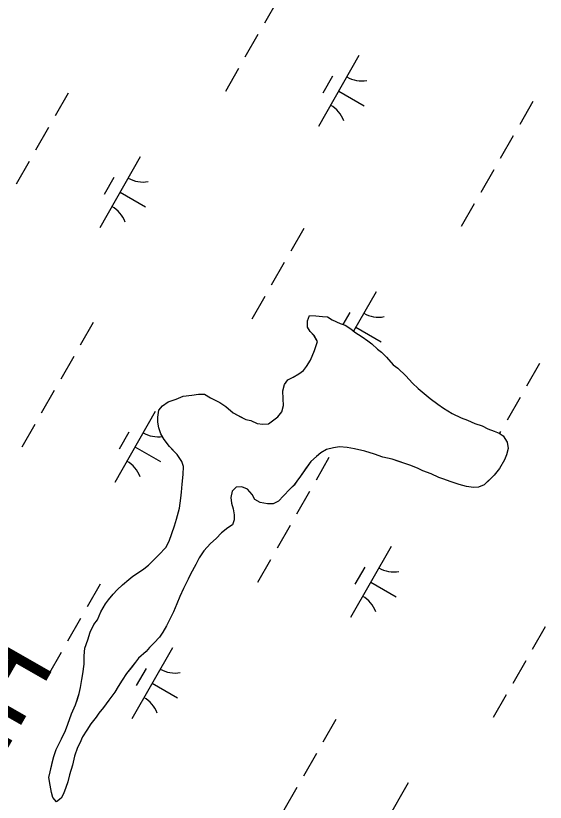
# Model space of a CAD drawing. Extents: x 3930721 to 3950824, y 220441 to 242861.
# Drawn here: x 3944274.5 to 3944598.7, y 234608.9 to 235090.2 of the extents above; entities that cross this region are included whole.
import ezdxf

# ---------------------------------------------------------------- set-up
doc = ezdxf.new("R2010")
doc.units = 0
for name, color, linetype in [('V-CHAN-NAID', 7, 'Continuous'), ('V-TOPO-SHOR', 7, 'Continuous'), ('V-WETL-SWMP', 7, 'Continuous')]:
    doc.layers.add(name, color=color, linetype=linetype)

msp = doc.modelspace()

# ---------------------------------------------------------------- linework, layer by layer
at = {"layer": 'V-TOPO-SHOR'}
for points in [[(3944362.05, 234837.96), (3944361.4, 234841.47), (3944361.44, 234844.61), (3944362.2, 234848.8), (3944364.33, 234851.57), (3944367.86, 234853.98), (3944372.78, 234855.66), (3944377, 234857.35), (3944382.26, 234857.98), (3944386.47, 234858.63), (3944389.96, 234858.58), (3944393.79, 234856.43), (3944396.56, 234854.99), (3944399.35, 234853.56), (3944403.16, 234851.06), (3944407.66, 234847.15), (3944412.52, 234844.64), (3944415.3, 234843.2), (3944418.44, 234842.46), (3944422.26, 234840.66), (3944425.76, 234840.26), (3944429.26, 234840.57), (3944431.73, 234842.28), (3944434.91, 234844.69), (3944437.4, 234847.81), (3944438.5, 234851.64), (3944438.21, 234855.84), (3944437.93, 234860.74), (3944439.02, 234864.58), (3944441.16, 234867.35), (3944444.33, 234869.06), (3944447.86, 234871.11), (3944450.69, 234873.17), (3944452.47, 234875.59), (3944454.97, 234879.41), (3944457.49, 234885.32), (3944459.32, 234890.9), (3944457.27, 234894.43), (3944454.85, 234896.9), (3944453.14, 234899.73), (3944453.19, 234903.57), (3944454.28, 234906.71), (3944458.13, 234906.66), (3944462.32, 234906.25), (3944465.46, 234905.86), (3944468.24, 234904.08), (3944473.11, 234901.91), (3944476.24, 234900.82), (3944479.71, 234898.67), (3944482.13, 234896.54), (3944486.64, 234893.68), (3944490.11, 234891.19), (3944492.53, 234889.41), (3944495.99, 234886.21), (3944498.42, 234884.43), (3944501.52, 234881.24), (3944505.66, 234876.64), (3944508.43, 234874.5), (3944513.27, 234869.89), (3944517.4, 234865.29), (3944520.86, 234862.09), (3944523.28, 234859.96), (3944528.13, 234856.05), (3944532.98, 234852.49), (3944536.44, 234849.99), (3944541.65, 234846.77), (3944547.21, 234844.25), (3944551.04, 234842.8), (3944555.56, 234840.64), (3944560.09, 234839.18), (3944563.56, 234837.39), (3944567.39, 234835.94), (3944570.53, 234834.84), (3944572.95, 234833.07), (3944575.35, 234829.18), (3944576, 234825.33), (3944574.9, 234821.49), (3944573.81, 234818.36), (3944570.59, 234813.15), (3944567.39, 234809), (3944564.91, 234806.58), (3944561.36, 234803.13), (3944557.84, 234801.78), (3944554.69, 234801.47), (3944550.5, 234802.22), (3944545.97, 234803.33), (3944540.4, 234805.16), (3944536.57, 234806.61), (3944533.43, 234807.7), (3944528.91, 234809.86), (3944523.69, 234811.68), (3944520.91, 234813.11), (3944516.39, 234814.92), (3944509.07, 234817.47), (3944504.89, 234818.92), (3944499.31, 234820.05), (3944494.09, 234821.86), (3944488.16, 234823.69), (3944481.89, 234825.18), (3944477.35, 234825.94), (3944472.81, 234826.34)], [(3944404.28, 234776.87), (3944400.39, 234773.78), (3944397.19, 234770.32), (3944393.65, 234767.22), (3944389.74, 234762.72), (3944386.89, 234758.56), (3944384.73, 234754.39), (3944381.51, 234748.49), (3944380.07, 234745.36), (3944377.19, 234739.8), (3944375.03, 234734.93), (3944373.22, 234730.4), (3944371.06, 234725.53), (3944368.9, 234721.01), (3944366.74, 234716.85), (3944364.6, 234713.02), (3944362.46, 234709.9), (3944359.26, 234706.45), (3944356.42, 234703.69), (3944354.29, 234701.27), (3944349.69, 234697.13), (3944347.91, 234694.7), (3944345.06, 234691.24), (3944342.22, 234687.78), (3944339.71, 234683.62), (3944337.21, 234679.8), (3944335.07, 234676.33), (3944333.29, 234673.91), (3944331.51, 234671.48), (3944328.3, 234666.98), (3944325.45, 234663.52), (3944323.67, 234661.09), (3944320.47, 234656.93), (3944317.97, 234653.12), (3944315.46, 234648.95), (3944313.66, 234645.13), (3944312.23, 234642.35), (3944310.41, 234637.12), (3944309.29, 234631.54), (3944307.46, 234625.62), (3944306.35, 234621.43), (3944305.26, 234617.95), (3944303.81, 234614.12), (3944302.37, 234611.34), (3944299.54, 234609.28), (3944297.13, 234611.76), (3944296.47, 234614.92), (3944295.48, 234619.48), (3944294.84, 234624.04), (3944295.59, 234627.52), (3944297.07, 234633.8), (3944297.81, 234636.94), (3944299.27, 234641.12), (3944302.5, 234647.73), (3944305.02, 234652.94), (3944306.47, 234656.77), (3944308.65, 234663.04), (3944311.18, 234668.6), (3944312.27, 234672.09), (3944313.37, 234675.57), (3944314.11, 234679.06), (3944314.88, 234683.95), (3944315.62, 234687.43), (3944316.4, 234693.37), (3944316.47, 234698.62), (3944316.88, 234703.16), (3944318.7, 234708.39), (3944320.16, 234712.91), (3944322.32, 234717.79), (3944324.46, 234720.56), (3944326.62, 234725.43), (3944329.49, 234730.29), (3944331.27, 234732.71), (3944334.11, 234736.17), (3944336.6, 234738.94), (3944339.79, 234742.04), (3944343.68, 234745.14), (3944346.16, 234747.21), (3944349.69, 234749.61), (3944352.86, 234751.67), (3944355.69, 234754.08), (3944358.53, 234756.84), (3944362.07, 234760.29), (3944366.33, 234764.78), (3944368.48, 234768.6), (3944369.94, 234772.78), (3944371.75, 234778), (3944372.86, 234782.19), (3944374.7, 234788.81), (3944375.48, 234795.1), (3944375.88, 234798.59), (3944376.29, 234803.48), (3944377.07, 234809.42), (3944377.13, 234814.32), (3944376.12, 234817.48), (3944373.38, 234821.72), (3944370.97, 234824.2), (3944368.55, 234826.68), (3944365.46, 234830.92), (3944363.41, 234834.44), (3944362.05, 234837.96)], [(3944472.81, 234826.34), (3944468.95, 234825.7), (3944464.74, 234824.7), (3944461.21, 234822.65), (3944458.73, 234820.58), (3944455.19, 234817.48), (3944451.98, 234812.98), (3944448.78, 234808.47), (3944446.64, 234805.35), (3944444.86, 234802.92), (3944442.37, 234800.51), (3944438.47, 234796.36), (3944435.28, 234793.26), (3944432.11, 234791.55), (3944428.61, 234791.59), (3944424.07, 234792.36), (3944420.95, 234794.15), (3944419.24, 234797.32), (3944416.48, 234800.5), (3944413, 234801.95), (3944409.5, 234801.64), (3944407.02, 234799.23), (3944406.27, 234795.39), (3944406.58, 234791.89), (3944407.58, 234788.37), (3944408.23, 234784.87), (3944408.19, 234781.72), (3944407.1, 234778.59), (3944404.28, 234776.87)]]:
    msp.add_lwpolyline(points, dxfattribs=at)
at = {"layer": 'V-WETL-SWMP'}
for p, q in [((3944434.73, 235099.45), (3944426.78, 235085.57)), ((3944422.8, 235078.63), (3944414.85, 235064.74)), ((3944484.63, 235065.78), (3944459.78, 235022.39)), ((3944410.88, 235057.8), (3944402.93, 235043.91)), ((3944468.49, 235053.13), (3944462.53, 235042.71)), ((3944306.5, 235042.73), (3944298.55, 235028.84)), ((3944472.21, 235044.08), (3944487.83, 235035.14)), ((3944591, 235037.61), (3944583.05, 235023.73)), ((3944294.57, 235021.9), (3944286.62, 235008.02)), ((3944579.07, 235016.79), (3944571.12, 235002.9)), ((3944350.76, 235003.89), (3944325.92, 234960.5)), ((3944282.64, 235001.07), (3944274.69, 234987.19)), ((3944567.15, 234995.96), (3944559.19, 234982.08)), ((3944334.63, 234991.23), (3944328.66, 234980.82)), ((3944338.34, 234982.19), (3944353.96, 234973.25)), ((3944555.22, 234975.13), (3944547.27, 234961.25)), ((3944450.84, 234960.06), (3944442.89, 234946.18)), ((3944438.91, 234939.23), (3944430.96, 234925.35)), ((3944495.11, 234921.22), (3944481.36, 234897.22)), ((3944426.98, 234918.41), (3944419.03, 234904.52)), ((3944453.19, 234903.57), (3944454.28, 234906.71)), ((3944454.28, 234906.71), (3944458.13, 234906.66)), ((3944458.13, 234906.66), (3944462.32, 234906.25)), ((3944462.32, 234906.25), (3944465.46, 234905.86)), ((3944465.46, 234905.86), (3944468.24, 234904.07)), ((3944478.97, 234908.57), (3944474.81, 234901.32)), ((3944321.94, 234902.51), (3944313.99, 234888.63)), ((3944453.14, 234899.73), (3944453.19, 234903.57)), ((3944468.24, 234904.07), (3944473.11, 234901.91)), ((3944473.11, 234901.91), (3944476.24, 234900.82)), ((3944476.24, 234900.82), (3944479.71, 234898.67)), ((3944454.85, 234896.9), (3944453.14, 234899.73)), ((3944457.26, 234894.42), (3944454.85, 234896.9)), ((3944479.71, 234898.67), (3944482.13, 234896.54)), ((3944482.13, 234896.54), (3944486.64, 234893.68)), ((3944482.68, 234899.53), (3944498.3, 234890.58)), ((3944459.32, 234890.9), (3944457.26, 234894.42)), ((3944457.49, 234885.32), (3944459.32, 234890.9)), ((3944486.64, 234893.68), (3944490.11, 234891.19)), ((3944490.11, 234891.19), (3944492.53, 234889.41)), ((3944492.53, 234889.41), (3944495.99, 234886.21)), ((3944495.99, 234886.21), (3944498.42, 234884.43)), ((3944310.01, 234881.68), (3944302.06, 234867.8)), ((3944454.97, 234879.41), (3944457.49, 234885.32)), ((3944498.42, 234884.43), (3944501.52, 234881.24)), ((3944501.52, 234881.24), (3944505.66, 234876.64)), ((3944452.47, 234875.59), (3944454.97, 234879.41)), ((3944505.66, 234876.64), (3944508.43, 234874.5)), ((3944595.18, 234877.39), (3944587.23, 234863.51)), ((3944447.86, 234871.11), (3944450.69, 234873.17)), ((3944450.69, 234873.17), (3944452.47, 234875.59)), ((3944508.43, 234874.5), (3944513.27, 234869.89)), ((3944439.02, 234864.58), (3944441.16, 234867.35)), ((3944441.16, 234867.35), (3944444.33, 234869.06)), ((3944444.33, 234869.06), (3944447.86, 234871.11)), ((3944513.27, 234869.89), (3944517.4, 234865.29)), ((3944437.93, 234860.74), (3944439.02, 234864.58)), ((3944517.4, 234865.29), (3944520.86, 234862.09)), ((3944520.86, 234862.09), (3944523.28, 234859.96)), ((3944298.09, 234860.86), (3944290.13, 234846.97)), ((3944372.78, 234855.66), (3944377, 234857.35)), ((3944377, 234857.35), (3944382.26, 234857.98)), ((3944382.26, 234857.98), (3944386.47, 234858.63)), ((3944386.47, 234858.63), (3944389.96, 234858.58)), ((3944389.96, 234858.58), (3944393.79, 234856.43)), ((3944438.21, 234855.84), (3944437.93, 234860.74)), ((3944523.28, 234859.96), (3944528.13, 234856.05)), ((3944364.33, 234851.57), (3944367.86, 234853.98)), ((3944367.86, 234853.98), (3944372.78, 234855.66)), ((3944393.79, 234856.43), (3944399.35, 234853.56)), ((3944399.35, 234853.56), (3944403.16, 234851.06)), ((3944438.5, 234851.64), (3944438.21, 234855.84)), ((3944528.13, 234856.05), (3944532.98, 234852.49)), ((3944532.98, 234852.49), (3944536.44, 234849.99)), ((3944583.25, 234856.57), (3944575.3, 234842.68)), ((3944359.91, 234848.01), (3944335.06, 234804.62)), ((3944361.44, 234844.61), (3944362.2, 234848.8)), ((3944362.2, 234848.8), (3944364.33, 234851.57)), ((3944403.16, 234851.06), (3944407.66, 234847.15)), ((3944434.91, 234844.69), (3944437.4, 234847.81)), ((3944437.4, 234847.81), (3944438.5, 234851.64)), ((3944536.44, 234849.99), (3944541.65, 234846.77)), ((3944361.4, 234841.47), (3944361.44, 234844.61)), ((3944407.66, 234847.15), (3944415.3, 234843.2)), ((3944415.3, 234843.2), (3944418.44, 234842.46)), ((3944431.73, 234842.28), (3944434.91, 234844.69)), ((3944541.65, 234846.77), (3944547.21, 234844.25)), ((3944547.21, 234844.25), (3944551.04, 234842.8)), ((3944551.04, 234842.8), (3944555.56, 234840.64)), ((3944286.16, 234840.03), (3944278.21, 234826.15)), ((3944362.05, 234837.96), (3944361.4, 234841.47)), ((3944363.41, 234834.44), (3944362.05, 234837.96)), ((3944418.44, 234842.46), (3944422.27, 234840.66)), ((3944422.27, 234840.66), (3944425.76, 234840.26)), ((3944425.76, 234840.26), (3944429.26, 234840.57)), ((3944429.26, 234840.57), (3944431.73, 234842.28)), ((3944555.56, 234840.64), (3944560.09, 234839.18)), ((3944560.09, 234839.18), (3944563.56, 234837.39)), ((3944343.77, 234835.36), (3944337.81, 234824.94)), ((3944365.46, 234830.92), (3944363.41, 234834.44)), ((3944563.56, 234837.39), (3944567.39, 234835.94)), ((3944567.39, 234835.94), (3944570.53, 234834.84)), ((3944570.53, 234834.84), (3944572.95, 234833.06)), ((3944571.32, 234835.74), (3944570.73, 234834.7)), ((3944572.95, 234833.06), (3944575.35, 234829.18)), ((3944368.55, 234826.68), (3944365.46, 234830.92)), ((3944575.35, 234829.18), (3944576, 234825.33)), ((3944347.49, 234826.32), (3944363.11, 234817.37)), ((3944373.38, 234821.72), (3944368.55, 234826.68)), ((3944464.74, 234824.7), (3944461.21, 234822.65)), ((3944468.95, 234825.7), (3944464.74, 234824.7)), ((3944472.81, 234826.34), (3944468.95, 234825.7)), ((3944477.35, 234825.93), (3944472.81, 234826.34)), ((3944481.89, 234825.17), (3944477.35, 234825.93)), ((3944488.16, 234823.69), (3944481.89, 234825.17)), ((3944494.09, 234821.86), (3944488.16, 234823.69)), ((3944576, 234825.33), (3944574.9, 234821.49)), ((3944376.13, 234817.48), (3944373.38, 234821.72)), ((3944458.73, 234820.58), (3944455.19, 234817.48)), ((3944466.28, 234819.84), (3944458.33, 234805.96)), ((3944461.21, 234822.65), (3944458.73, 234820.58)), ((3944499.31, 234820.05), (3944494.09, 234821.86)), ((3944504.89, 234818.92), (3944499.31, 234820.05)), ((3944516.39, 234814.92), (3944504.89, 234818.92)), ((3944574.9, 234821.49), (3944573.81, 234818.36)), ((3944377.13, 234814.32), (3944376.13, 234817.48)), ((3944377.07, 234809.42), (3944377.13, 234814.32)), ((3944455.19, 234817.48), (3944448.78, 234808.47)), ((3944520.91, 234813.11), (3944516.39, 234814.92)), ((3944573.81, 234818.36), (3944570.59, 234813.15)), ((3944376.29, 234803.48), (3944377.07, 234809.42)), ((3944523.69, 234811.68), (3944520.91, 234813.11)), ((3944528.91, 234809.86), (3944523.69, 234811.68)), ((3944533.43, 234807.7), (3944528.91, 234809.86)), ((3944567.39, 234809), (3944561.36, 234803.13)), ((3944570.59, 234813.15), (3944567.39, 234809)), ((3944446.64, 234805.35), (3944444.85, 234802.93)), ((3944448.78, 234808.47), (3944446.64, 234805.35)), ((3944536.57, 234806.61), (3944533.43, 234807.7)), ((3944540.4, 234805.16), (3944536.57, 234806.61)), ((3944545.97, 234803.33), (3944540.4, 234805.16)), ((3944375.88, 234798.59), (3944376.29, 234803.48)), ((3944409.5, 234801.65), (3944407.02, 234799.23)), ((3944413, 234801.95), (3944409.5, 234801.65)), ((3944416.48, 234800.5), (3944413, 234801.95)), ((3944419.24, 234797.32), (3944416.48, 234800.5)), ((3944442.37, 234800.51), (3944438.47, 234796.36)), ((3944444.85, 234802.93), (3944442.37, 234800.51)), ((3944550.5, 234802.22), (3944545.97, 234803.33)), ((3944554.69, 234801.47), (3944550.5, 234802.22)), ((3944557.85, 234801.78), (3944554.69, 234801.47)), ((3944561.36, 234803.13), (3944557.85, 234801.78)), ((3944374.7, 234788.81), (3944375.48, 234795.1)), ((3944375.48, 234795.1), (3944375.88, 234798.59)), ((3944407.02, 234799.23), (3944406.27, 234795.39)), ((3944406.27, 234795.39), (3944406.57, 234791.89)), ((3944420.95, 234794.15), (3944419.24, 234797.32)), ((3944438.47, 234796.36), (3944435.28, 234793.26)), ((3944454.36, 234799.02), (3944446.4, 234785.13)), ((3944406.57, 234791.89), (3944407.58, 234788.37)), ((3944424.07, 234792.36), (3944420.95, 234794.15)), ((3944428.61, 234791.59), (3944424.07, 234792.36)), ((3944432.11, 234791.55), (3944428.61, 234791.59)), ((3944435.28, 234793.26), (3944432.11, 234791.55)), ((3944372.86, 234782.19), (3944374.7, 234788.81)), ((3944407.58, 234788.37), (3944408.23, 234784.87)), ((3944408.23, 234784.87), (3944408.19, 234781.72)), ((3944371.75, 234778), (3944372.86, 234782.19)), ((3944408.19, 234781.72), (3944407.1, 234778.59)), ((3944368.48, 234768.6), (3944371.75, 234778)), ((3944404.28, 234776.87), (3944400.39, 234773.78)), ((3944407.1, 234778.59), (3944404.28, 234776.87)), ((3944442.43, 234778.19), (3944434.48, 234764.31)), ((3944400.39, 234773.78), (3944397.19, 234770.32)), ((3944366.33, 234764.78), (3944368.48, 234768.6)), ((3944393.65, 234767.22), (3944389.74, 234762.72)), ((3944397.19, 234770.32), (3944393.65, 234767.22)), ((3944362.07, 234760.29), (3944366.33, 234764.78)), ((3944389.74, 234762.72), (3944386.89, 234758.56)), ((3944504.25, 234765.34), (3944479.41, 234721.96)), ((3944355.69, 234754.08), (3944362.07, 234760.29)), ((3944386.89, 234758.56), (3944384.73, 234754.39)), ((3944430.5, 234757.36), (3944422.55, 234743.48)), ((3944349.69, 234749.61), (3944352.86, 234751.67)), ((3944352.86, 234751.67), (3944355.69, 234754.08)), ((3944384.73, 234754.39), (3944381.51, 234748.49)), ((3944488.12, 234752.69), (3944482.15, 234742.28)), ((3944343.68, 234745.14), (3944346.16, 234747.21)), ((3944346.16, 234747.21), (3944349.69, 234749.61)), ((3944381.51, 234748.49), (3944380.07, 234745.36)), ((3944326.12, 234742.29), (3944318.17, 234728.41)), ((3944336.6, 234738.94), (3944339.79, 234742.04)), ((3944339.79, 234742.04), (3944343.68, 234745.14)), ((3944380.07, 234745.36), (3944377.2, 234739.8)), ((3944491.83, 234743.65), (3944507.45, 234734.7)), ((3944334.11, 234736.17), (3944336.6, 234738.94)), ((3944377.2, 234739.8), (3944375.03, 234734.93)), ((3944329.49, 234730.29), (3944331.27, 234732.71)), ((3944331.27, 234732.71), (3944334.11, 234736.17)), ((3944375.03, 234734.93), (3944373.22, 234730.4)), ((3944326.62, 234725.43), (3944329.49, 234730.29)), ((3944373.22, 234730.4), (3944371.06, 234725.53)), ((3944324.46, 234720.55), (3944326.62, 234725.43)), ((3944371.06, 234725.53), (3944368.9, 234721.02)), ((3944314.19, 234721.47), (3944306.24, 234707.58)), ((3944320.16, 234712.91), (3944322.33, 234717.79)), ((3944322.33, 234717.79), (3944324.46, 234720.55)), ((3944368.9, 234721.02), (3944366.74, 234716.85)), ((3944318.7, 234708.39), (3944320.16, 234712.91)), ((3944364.6, 234713.03), (3944362.45, 234709.9)), ((3944366.74, 234716.85), (3944364.6, 234713.03)), ((3944598.7, 234716.35), (3944590.75, 234702.47)), ((3944316.88, 234703.16), (3944318.7, 234708.39)), ((3944362.45, 234709.9), (3944359.26, 234706.45)), ((3944316.47, 234698.62), (3944316.88, 234703.16)), ((3944370.39, 234703.45), (3944345.54, 234660.06)), ((3944356.42, 234703.69), (3944354.29, 234701.27)), ((3944359.26, 234706.45), (3944356.42, 234703.69)), ((3944302.26, 234700.64), (3944294.31, 234686.76)), ((3944316.4, 234693.37), (3944316.47, 234698.62)), ((3944354.29, 234701.27), (3944349.69, 234697.13)), ((3944347.91, 234694.7), (3944342.22, 234687.78)), ((3944349.69, 234697.13), (3944347.91, 234694.7)), ((3944586.77, 234695.52), (3944578.82, 234681.64)), ((3944315.62, 234687.44), (3944316.4, 234693.37)), ((3944354.25, 234690.8), (3944348.29, 234680.39)), ((3944314.11, 234679.06), (3944314.88, 234683.95)), ((3944314.88, 234683.95), (3944315.62, 234687.44)), ((3944342.22, 234687.78), (3944339.71, 234683.62)), ((3944313.37, 234675.57), (3944314.11, 234679.06)), ((3944337.21, 234679.8), (3944335.07, 234676.33)), ((3944339.71, 234683.62), (3944337.21, 234679.8)), ((3944357.96, 234681.76), (3944373.58, 234672.81)), ((3944311.18, 234668.6), (3944313.37, 234675.57)), ((3944335.07, 234676.33), (3944331.51, 234671.48)), ((3944574.84, 234674.7), (3944566.89, 234660.81)), ((3944331.51, 234671.48), (3944328.3, 234666.98)), ((3944308.65, 234663.04), (3944311.18, 234668.6)), ((3944328.3, 234666.98), (3944325.45, 234663.52)), ((3944306.47, 234656.77), (3944308.65, 234663.04)), ((3944323.67, 234661.09), (3944320.47, 234656.93)), ((3944325.45, 234663.52), (3944323.67, 234661.09)), ((3944305.02, 234652.94), (3944306.47, 234656.77)), ((3944320.47, 234656.93), (3944317.97, 234653.12)), ((3944470.46, 234659.63), (3944462.51, 234645.74)), ((3944302.5, 234647.73), (3944305.02, 234652.94)), ((3944317.97, 234653.12), (3944315.46, 234648.95)), ((3944299.27, 234641.12), (3944302.5, 234647.73)), ((3944315.46, 234648.95), (3944313.66, 234645.13)), ((3944297.81, 234636.94), (3944299.27, 234641.12)), ((3944312.23, 234642.35), (3944310.41, 234637.12)), ((3944313.66, 234645.13), (3944312.23, 234642.35)), ((3944295.59, 234627.52), (3944297.81, 234636.94)), ((3944310.41, 234637.12), (3944309.29, 234631.54)), ((3944458.53, 234638.8), (3944450.58, 234624.92)), ((3944309.29, 234631.54), (3944307.46, 234625.62)), ((3944294.84, 234624.04), (3944295.59, 234627.52)), ((3944295.48, 234619.48), (3944294.84, 234624.04)), ((3944306.35, 234621.43), (3944305.26, 234617.95)), ((3944307.46, 234625.62), (3944306.35, 234621.43)), ((3944296.47, 234614.92), (3944295.48, 234619.48)), ((3944305.26, 234617.95), (3944303.81, 234614.12)), ((3944446.61, 234617.97), (3944438.65, 234604.09)), ((3944514.73, 234620.79), (3944489.88, 234577.4)), ((3944297.13, 234611.76), (3944296.47, 234614.92)), ((3944299.54, 234609.28), (3944297.13, 234611.76)), ((3944303.81, 234614.12), (3944302.37, 234611.34)), ((3944302.37, 234611.34), (3944299.54, 234609.28))]:
    msp.add_line(p, q, dxfattribs=at)
for centre, start, end in [((3944486.14, 235067.93), 239.4279, 280.9715), ((3944458.69, 235020), 19.4279, 60.9715), ((3944352.27, 235006.04), 239.4279, 280.9715), ((3944324.82, 234958.11), 19.4279, 60.9715), ((3944496.61, 234923.38), 239.4279, 280.9715), ((3944361.42, 234850.17), 239.4279, 279.6224), ((3944333.97, 234802.23), 19.4279, 60.9715), ((3944505.76, 234767.5), 239.4279, 280.9715), ((3944478.31, 234719.56), 19.4279, 60.9715), ((3944371.9, 234705.61), 239.4279, 280.9715), ((3944344.44, 234657.67), 19.4279, 60.9715)]:
    msp.add_arc(centre, 17.62, start, end, dxfattribs=at)

# ---------------------------------------------------------------- texts
at = {"layer": 'V-CHAN-NAID'}
msp.add_text('HEAD RANGE', height=50, rotation=240.2653, dxfattribs=at).set_placement((3944255.65, 234718.24))

doc.saveas('drawing.dxf')
